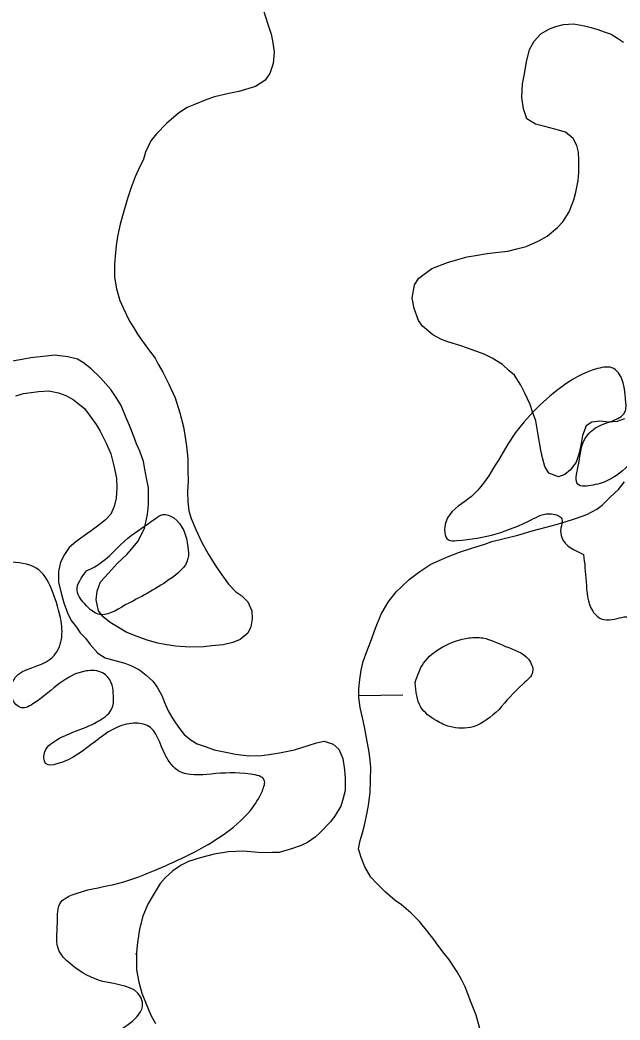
# Model space of a CAD drawing. Extents: x 3887375 to 3925618, y 296674 to 322633.
# Drawn here: x 3902688.4 to 3902960.7, y 311036.7 to 311490.7 of the extents above; entities that cross this region are included whole.
import ezdxf

# ---------------------------------------------------------------- set-up
doc = ezdxf.new("R2010")
doc.units = 0
doc.layers.add('V-RIVR-EDGE', color=7, linetype='Continuous')
doc.layers.add('V-WETL-SWMP', color=7, linetype='Continuous')

msp = doc.modelspace()

# ---------------------------------------------------------------- linework, layer by layer
at = {"layer": 'V-RIVR-EDGE'}
for points in [[(3902993.88, 311301.67), (3902995.82, 311310.11), (3902991.98, 311311.27), (3902985.07, 311308.98), (3902966.99, 311290.99), (3902956.22, 311282.19), (3902948.54, 311279.52), (3902941.63, 311279.92), (3902941.65, 311287.6), (3902945.13, 311301.02), (3902950.52, 311306), (3902963.2, 311313.26), (3902963.22, 311319.02), (3902960.56, 311329.77), (3902957.88, 311332.46), (3902950.59, 311332.48), (3902933.68, 311323.7), (3902910.97, 311299.95), (3902891.72, 311273.14), (3902881.71, 311262.8), (3902882.84, 311254.73), (3902886.68, 311254.34), (3902920.48, 311263.85), (3902929.7, 311266.52), (3902934.3, 311264.2), (3902933.9, 311259.98), (3902934.28, 311255.76), (3902944.24, 311248.06)], [(3902944.24, 311248.06), (3902945.36, 311235.77), (3902948.39, 311222.33), (3902952.22, 311218.87), (3902957.21, 311218.47), (3902965.66, 311219.6), (3902969.49, 311216.91), (3902965.22, 311195.81), (3902965.58, 311187.36), (3902971.71, 311181.98), (3902982.07, 311181.18), (3902996.27, 311181.15), (3903012.79, 311188.01), (3903028.16, 311194.12), (3903048.52, 311202.51), (3903067.35, 311213.59), (3903080.81, 311222.01), (3903085.81, 311227.37), (3903085.82, 311231.2), (3903083.53, 311237.73), (3903068.19, 311239.31), (3903056.3, 311243.56), (3903049.02, 311248.57), (3903043.66, 311256.26), (3903039.06, 311256.27), (3903028.67, 311247.47), (3903022.52, 311244.41), (3903014.86, 311247.5), (3903013.34, 311254.41), (3903018.72, 311258.62), (3903021.42, 311262.84), (3903019.13, 311269.37), (3903016.08, 311277.43), (3903008.8, 311281.67), (3902996.92, 311287.46), (3902992.7, 311291.31), (3902993.88, 311301.67)], [(3902718.54, 311240.56), (3902723.53, 311243.23), (3902737.38, 311255.48), (3902749.68, 311264.28), (3902753.14, 311266.19), (3902758.13, 311264.64), (3902764.62, 311251.57), (3902764.61, 311246.2), (3902756.14, 311236.63), (3902736.15, 311225.16)], [(3902565.66, 311043.64), (3902570.46, 311026.46), (3902580.57, 311018.51), (3902586.29, 311017.61), (3902600.4, 311023.3), (3902605.24, 311022.85), (3902612.71, 311015.79), (3902612.26, 311012.27), (3902617.53, 311007.85), (3902623.7, 311007.84), (3902624.13, 311003.87), (3902623.22, 310993.31), (3902624.97, 310988.9), (3902630.25, 310987.56), (3902646.54, 310987.52), (3902660.63, 310987.05), (3902666.35, 310986.59), (3902668.55, 310983.95), (3902663.25, 310977.36), (3902661.46, 310966.35), (3902666.29, 310961.5), (3902674.66, 310961.04), (3902694.51, 310979.04), (3902709.5, 310986.49), (3902726.7, 310995.69), (3902730.67, 311000.09), (3902731.12, 311004.93), (3902722.34, 311013.32), (3902721.47, 311019.92), (3902738.24, 311035.29), (3902743.99, 311044.08), (3902743.12, 311047.17), (3902725.96, 311054.26), (3902712.33, 311061.33), (3902706.18, 311067.95), (3902705.33, 311080.72), (3902707.12, 311090.41), (3902711.97, 311093.48), (3902730.91, 311098.27), (3902748.98, 311104.39), (3902763.53, 311110.96), (3902793.08, 311132.02), (3902798.39, 311140.82), (3902799.28, 311145.66), (3902793.12, 311148.32), (3902775.07, 311148.36), (3902760.54, 311149.72), (3902754.4, 311156.78), (3902746.06, 311170.45), (3902739.02, 311171.35), (3902705.07, 311152.94), (3902700.23, 311152.95), (3902699.36, 311157.35), (3902705.1, 311163.94), (3902724.49, 311172.7), (3902730.23, 311178.41), (3902730.69, 311185.02), (3902729.82, 311189.86), (3902725.87, 311194.27), (3902718.39, 311195.17), (3902695.01, 311180.7), (3902688.84, 311178.51), (3902684.89, 311182.49), (3902686.23, 311192.17), (3902702.11, 311200.5), (3902706.97, 311208.41), (3902706.99, 311217.66), (3902703.06, 311231.32), (3902696.92, 311241.02), (3902684.6, 311244.57), (3902674.91, 311242.83), (3902670.05, 311236.68), (3902670.45, 311219.51), (3902666.47, 311213.79), (3902639.13, 311193.61)], [(3902736.15, 311225.16), (3902723.86, 311220.97), (3902718.5, 311224.82), (3902714.29, 311231.74), (3902718.54, 311240.56)], [(3902867.71, 311189.91), (3902871.57, 311198.73), (3902880.04, 311206), (3902892.33, 311210.19), (3902898.47, 311210.17), (3902908.82, 311206.31), (3902919.17, 311200.53), (3902921.08, 311194.77), (3902916.84, 311189.4), (3902905.68, 311177.53)], [(3902905.68, 311177.53), (3902894.15, 311169.88), (3902883.4, 311169.91), (3902877.27, 311172.61), (3902870.37, 311178.77), (3902867.71, 311189.91)]]:
    msp.add_spline(points, degree=3, dxfattribs=at)
at = {"layer": 'V-WETL-SWMP'}
for p, q in [((3902842.23, 311183.99), (3902862.13, 311184.33)), ((3902740.72, 311066.8), (3902741.24, 311066.81))]:
    msp.add_line(p, q, dxfattribs=at)
for points in [[(3902798.79, 311495.47), (3902800.92, 311488.85), (3902802.41, 311484.29), (3902803.06, 311481.19), (3902803.72, 311476.22), (3902803.35, 311471.03), (3902801.72, 311466.45), (3902799.47, 311463.32), (3902795.34, 311460.59), (3902790.79, 311459.1), (3902787.68, 311458.24), (3902783.13, 311457.38), (3902776.71, 311455.87), (3902773.19, 311454.6), (3902767.2, 311452.27), (3902764.3, 311451), (3902760.38, 311448.48), (3902754.82, 311443.66), (3902750.29, 311439.07), (3902747.83, 311435.93), (3902745.38, 311430.73), (3902744.37, 311427.61)], [(3902895.12, 311383.82), (3902900.5, 311384.69), (3902904.23, 311385.13), (3902909.83, 311385.8), (3902913.97, 311386.87), (3902918.11, 311387.94), (3902923.9, 311390.48), (3902927.62, 311392.58), (3902932.35, 311396.56), (3902934.82, 311399.07), (3902937.69, 311403.66), (3902939.72, 311409.07), (3902940.73, 311412.6), (3902941.72, 311417.8), (3902942.11, 311421.54), (3902942.06, 311427.14), (3902941.83, 311430.66), (3902941.18, 311433.77), (3902939.5, 311436.86), (3902935.95, 311439.74), (3902931.16, 311441.15), (3902926.59, 311442.36), (3902922.43, 311443.36), (3902918.47, 311445.82), (3902916.98, 311450.37), (3902916.11, 311455.55), (3902916.48, 311461.78), (3902917.27, 311465.52), (3902918.26, 311471.75), (3902919.67, 311477.36), (3902921.71, 311481.11), (3902924.8, 311484.46), (3902928.72, 311486.77), (3902931.61, 311487.83), (3902935.13, 311488.69), (3902939.7, 311488.93), (3902944.68, 311488.14), (3902947.59, 311487.34), (3902950.71, 311486.33), (3902953.62, 311485.31), (3902956.74, 311484.3), (3902959.66, 311482.46), (3902962.37, 311480.61)], [(3902744.37, 311427.61), (3902742.13, 311422.82), (3902740.7, 311419.49), (3902738.87, 311414.7), (3902737.25, 311410.12), (3902735.44, 311403.89), (3902733.82, 311398.07), (3902732.62, 311392.46), (3902732.04, 311388.3), (3902731.65, 311384.98), (3902731.27, 311379.79), (3902731.32, 311373.98), (3902732.2, 311368.6), (3902733.69, 311363.42), (3902735.17, 311360.11), (3902738.12, 311353.92), (3902740.01, 311351.03), (3902741.7, 311348.14), (3902743.58, 311345.46), (3902746.73, 311341.12), (3902749.67, 311337.21), (3902751.14, 311334.52), (3902753.25, 311330.81), (3902755.98, 311325.43), (3902758.73, 311319.23), (3902760.86, 311312.41), (3902762.57, 311305.99), (3902763.23, 311302.26), (3902763.89, 311297.29), (3902764.56, 311291.48), (3902764.6, 311286.09), (3902764.64, 311281.53), (3902764.47, 311276.55), (3902764.51, 311271.98), (3902764.96, 311267.84), (3902766.02, 311264.32), (3902768.14, 311259.36), (3902770.88, 311253.57), (3902773.83, 311248.41), (3902776.98, 311243.25), (3902779.29, 311239.95), (3902783.07, 311234.59), (3902786.41, 311231.09), (3902789.12, 311229.24), (3902791.84, 311226.57), (3902793.54, 311222.43), (3902793.77, 311218.91), (3902793.18, 311215.17), (3902791.75, 311212.26), (3902788.25, 311209.53), (3902784.94, 311208.05), (3902780.59, 311206.98), (3902775.41, 311206.52), (3902771.89, 311206.08), (3902765.46, 311206.03), (3902759.02, 311206.39), (3902754.04, 311207.18), (3902750.92, 311207.78), (3902746.14, 311209.19), (3902741.56, 311210.81), (3902736.57, 311212.85), (3902733.86, 311214.48), (3902729.27, 311217.14), (3902726.14, 311219.81), (3902724.04, 311222.49), (3902722.97, 311227.46), (3902723.35, 311231.41), (3902724.98, 311235.57), (3902728.47, 311239.54), (3902732.58, 311244.14), (3902736.91, 311248.11), (3902738.96, 311250.41), (3902741.84, 311253.96), (3902744.9, 311259.79), (3902746.3, 311266.24), (3902746.68, 311270.8), (3902746.62, 311278.48), (3902745.96, 311282), (3902745.1, 311286.76), (3902744.45, 311290.28), (3902742.75, 311295.04), (3902741.27, 311298.35), (3902740, 311301.66), (3902738.09, 311306.62), (3902736.61, 311310.13), (3902734.28, 311315.72), (3902732.39, 311318.81), (3902729.66, 311322.94), (3902724.85, 311328.29), (3902720.66, 311332.41), (3902717.12, 311335.08), (3902714.41, 311336.71), (3902710.04, 311337.72), (3902704.02, 311338.5), (3902700.29, 311338.05), (3902693.24, 311337.37), (3902690.14, 311336.73), (3902684.96, 311335.85)], [(3902962.72, 311309.68), (3902959.41, 311308.41), (3902955.68, 311308.18), (3902951.53, 311308.56), (3902948.01, 311308.11), (3902945.32, 311306.43), (3902943.7, 311302.06), (3902942.91, 311297.49), (3902942.11, 311293.54), (3902940.89, 311290.01), (3902938.23, 311286.46), (3902935.75, 311284.37), (3902932.86, 311283.31), (3902928.49, 311284.93), (3902926.6, 311288.03), (3902925.53, 311291.96), (3902924.88, 311295.48), (3902923.58, 311302.32), (3902922.49, 311308.74), (3902921, 311312.87), (3902919.94, 311316.18), (3902917.61, 311321.35), (3902915.72, 311324.86), (3902912.78, 311329.4), (3902910.48, 311331.46), (3902907.34, 311334.34), (3902902.76, 311337.2), (3902899.01, 311339.04), (3902891.52, 311341.68), (3902887.98, 311342.89), (3902882.99, 311344.51), (3902879.66, 311345.73), (3902875.7, 311347.77), (3902871.11, 311351.67), (3902869.22, 311354.36), (3902867.31, 311359.73), (3902866.44, 311364.5), (3902867.43, 311370.52), (3902869.48, 311373.44), (3902875.25, 311377.85), (3902882.49, 311380.6), (3902886.01, 311381.67), (3902891.39, 311383.16), (3902895.12, 311383.82)], [(3902686.45, 311320.11), (3902689.96, 311321.08), (3902693.47, 311321.58), (3902696.75, 311322.07), (3902701.43, 311322.35), (3902705.9, 311321.44), (3902709.19, 311320.3), (3902712.48, 311318.45), (3902714.84, 311316.6), (3902717.67, 311314.27), (3902719.8, 311311.48), (3902722.89, 311307.05), (3902724.79, 311304.02), (3902727.41, 311298.65), (3902729.56, 311293.75), (3902731, 311288.37), (3902732.22, 311282.75), (3902732.26, 311278.3), (3902732.06, 311273.61), (3902731.16, 311269.85), (3902729.54, 311266.33), (3902727.22, 311263.73)], [(3902902.6, 311253.9), (3902908.21, 311255.35), (3902914.3, 311256.81), (3902920.84, 311258.74), (3902927.16, 311260.43), (3902931.83, 311261.64), (3902934.87, 311262.6), (3902940.95, 311264.53), (3902945.62, 311266.2), (3902950.29, 311268.59), (3902952.62, 311270.48), (3902956.34, 311274.02), (3902960.06, 311277.57), (3902962.85, 311281.11)], [(3902727.22, 311263.73), (3902724.19, 311261.36), (3902720.7, 311258.76), (3902717.67, 311256.62), (3902713.71, 311253.78), (3902710.68, 311251.17), (3902708.6, 311248.11), (3902706.75, 311244.58), (3902705.85, 311240.35), (3902705.89, 311235.43), (3902707.1, 311230.52), (3902708.31, 311226.08), (3902709.98, 311221.64), (3902711.65, 311218.14), (3902714.02, 311215.11), (3902715.68, 311212.55), (3902718.05, 311209.99), (3902720.18, 311207.19), (3902723.73, 311203.24), (3902727.02, 311201.15), (3902731.96, 311199.79), (3902735.95, 311198.65), (3902739.01, 311197.5), (3902742.54, 311195.66), (3902745.6, 311193.34), (3902748.67, 311190.55), (3902750.57, 311187.75), (3902752.71, 311184.02), (3902754.38, 311179.82), (3902755.58, 311177.01), (3902757.24, 311174.21), (3902758.9, 311171.65), (3902760.8, 311169.09), (3902762.93, 311166.29), (3902766, 311163.74), (3902768.82, 311162.12), (3902772.82, 311160.75), (3902776.58, 311159.37), (3902781.04, 311158.47), (3902786.2, 311157.34), (3902792.3, 311156.69), (3902797.93, 311156.73), (3902801.44, 311157.23), (3902806.12, 311157.97), (3902812.9, 311159.43), (3902819.22, 311161.36), (3902822.96, 311162.56), (3902826.47, 311163.29), (3902830.46, 311161.92), (3902833.06, 311159.6), (3902834.97, 311155.39), (3902835.71, 311150.24), (3902835.98, 311146.49), (3902836.02, 311140.87), (3902835.11, 311137.35), (3902833.97, 311133.82), (3902831.43, 311129.58), (3902829.34, 311126.75), (3902824.69, 311121.79), (3902822.37, 311119.67), (3902818.87, 311117.29), (3902816.07, 311115.87), (3902811.63, 311114.42), (3902806.02, 311112.74), (3902802.97, 311112.71), (3902798.05, 311112.67), (3902793.12, 311113.1), (3902789.84, 311113.31), (3902783.05, 311113.02), (3902776.49, 311112.03), (3902770.18, 311110.34), (3902764.8, 311108.65), (3902761.54, 311106.99), (3902757.81, 311104.38), (3902754.32, 311101.3), (3902751.99, 311098.71), (3902748.29, 311092.58), (3902746.45, 311089.29), (3902744.15, 311083.88), (3902742.55, 311078.01), (3902741.67, 311071.91), (3902741.23, 311067.45), (3902741.26, 311064.17), (3902741.3, 311059.48), (3902742.28, 311053.87), (3902743.73, 311048.96), (3902745.64, 311044.05), (3902747.79, 311038.91), (3902749.93, 311035.18)], [(3902858.69, 311090.9), (3902854.21, 311094.85), (3902850.19, 311098.8), (3902847.59, 311101.59), (3902844.97, 311106.26), (3902843.3, 311110.46), (3902842.1, 311114.44), (3902842.77, 311118.19), (3902843.91, 311121.72), (3902844.82, 311125.24), (3902845.72, 311129.47), (3902846.62, 311134.16), (3902847.28, 311140.02), (3902847.47, 311145.42), (3902847.65, 311151.51), (3902847.4, 311154.55), (3902846.9, 311158.3), (3902845.67, 311164.85), (3902844.69, 311169.77), (3902843.96, 311173.28), (3902842.75, 311178.66), (3902842.24, 311183.1), (3902842.21, 311187.09), (3902842.64, 311191.31), (3902843.31, 311195.54), (3902844.22, 311199.53), (3902845.82, 311203.99), (3902847.66, 311208.69), (3902849.72, 311214.57), (3902852.25, 311220.92), (3902855.48, 311226.34), (3902859.2, 311231.05), (3902861.52, 311233.41), (3902865.01, 311236.72), (3902869.9, 311240.28), (3902874.8, 311243.6), (3902879.7, 311245.75), (3902882.5, 311246.94), (3902887.88, 311249.1), (3902893.95, 311251.02), (3902899.33, 311252.7), (3902902.6, 311253.9)], [(3902897.13, 311032.86), (3902895.44, 311038.94), (3902893.04, 311045.01), (3902890.41, 311051.79), (3902888.98, 311054.82), (3902886.84, 311058.55), (3902883.04, 311064.38), (3902880.92, 311066.94), (3902878.07, 311070.67), (3902876.18, 311073.23), (3902873.57, 311076.73), (3902869.78, 311081.38), (3902865.77, 311085.33), (3902861.52, 311089.05), (3902858.69, 311090.9)]]:
    msp.add_lwpolyline(points, dxfattribs=at)

doc.saveas('drawing.dxf')
